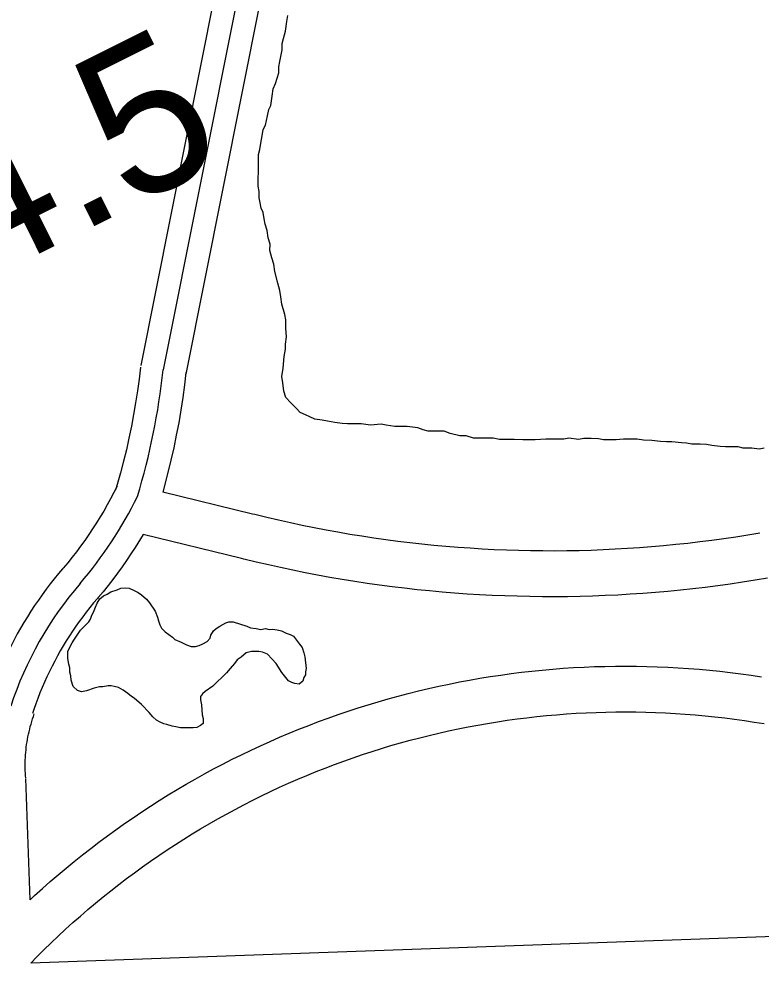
# Model space of a CAD drawing. Extents: x 3313447 to 3351316, y 703786 to 729172.
# Drawn here: x 3326436 to 3326922, y 711827 to 712446 of the extents above; entities that cross this region are included whole.
import ezdxf

# ---------------------------------------------------------------- set-up
doc = ezdxf.new("R2010")
doc.units = 0
for name, color, linetype in [('V-ROAD-CNTR', 7, 'Continuous'), ('V-SITE-VEGE', 7, 'Continuous'), ('V-SURV-IDEN', 7, 'Continuous'), ('V-TOPO-SHOR', 7, 'Continuous')]:
    doc.layers.add(name, color=color, linetype=linetype)

msp = doc.modelspace()

# ---------------------------------------------------------------- linework, layer by layer
at = {"layer": 'V-ROAD-CNTR'}
for points in [[(3326727.04, 713241.92), (3326612.88, 712707.45), (3326515.58, 712219.02)], [(3326741.71, 713238.79), (3326627.57, 712704.42), (3326530.29, 712216.09)], [(3326756.38, 713235.66), (3326642.26, 712701.39), (3326545, 712213.16)], [(3326515.39, 712217.81), (3326514.48, 712209.92), (3326513.42, 712202.23), (3326512.21, 712194.47), (3326510.91, 712186.71), (3326509.44, 712179.07), (3326507.83, 712171.39), (3326506.14, 712163.73), (3326504.28, 712156.17), (3326502.28, 712148.63), (3326500.14, 712141.01), (3326499.05, 712137.34)], [(3326545.19, 712214.38), (3326544.25, 712206.15), (3326543.1, 712197.86), (3326541.82, 712189.68), (3326540.44, 712181.41), (3326538.86, 712173.17), (3326537.16, 712165.07), (3326535.36, 712156.9), (3326533.35, 712148.75), (3326529.97, 712135.96)], [(3326500.02, 712139.81), (3326497.92, 712135.62), (3326495.79, 712131.61), (3326493.55, 712127.56), (3326491.27, 712123.55), (3326488.94, 712119.65), (3326486.49, 712115.73), (3326484.01, 712111.84), (3326481.48, 712108.07), (3326478.86, 712104.32), (3326476.16, 712100.58), (3326473.39, 712096.89), (3326470.59, 712093.25), (3326467.73, 712089.7), (3326464.75, 712086.15), (3326464.38, 712085.72)], [(3326588.78, 712121.57), (3326529.97, 712135.96)], [(3326921.03, 712109.09), (3326913.14, 712107.76), (3326905.3, 712106.52), (3326897.45, 712105.37), (3326889.59, 712104.28), (3326881.73, 712103.28), (3326873.85, 712102.36), (3326865.96, 712101.51), (3326858.07, 712100.74), (3326850.16, 712100.05), (3326842.26, 712099.44), (3326834.34, 712098.9), (3326826.42, 712098.45), (3326818.5, 712098.07), (3326810.57, 712097.77), (3326802.65, 712097.55), (3326794.71, 712097.41), (3326786.78, 712097.34), (3326778.85, 712097.36), (3326770.92, 712097.45), (3326762.99, 712097.63), (3326755.06, 712097.88), (3326747.13, 712098.21), (3326739.21, 712098.61), (3326731.3, 712099.1), (3326723.38, 712099.66), (3326715.48, 712100.31), (3326707.58, 712101.03), (3326699.69, 712101.83), (3326691.8, 712102.7), (3326683.93, 712103.66), (3326676.06, 712104.69), (3326668.21, 712105.8), (3326660.37, 712106.99), (3326652.54, 712108.26), (3326644.72, 712109.6), (3326636.92, 712111.02), (3326629.13, 712112.52), (3326621.35, 712114.09), (3326613.6, 712115.75), (3326605.85, 712117.47), (3326598.13, 712119.28), (3326590.39, 712121.17), (3326588.86, 712121.55)], [(3326517.16, 712108.21), (3326511.87, 712099.72), (3326509.11, 712095.4), (3326506.23, 712091.12), (3326503.32, 712086.95), (3326500.31, 712082.78), (3326497.27, 712078.73), (3326494.16, 712074.69), (3326490.91, 712070.66), (3326487.68, 712066.8), (3326487.25, 712066.31)], [(3326581.65, 712092.43), (3326517.16, 712108.21)], [(3326926, 712079.5), (3326917.96, 712078.15), (3326909.83, 712076.87), (3326901.69, 712075.67), (3326893.54, 712074.54), (3326885.37, 712073.5), (3326877.2, 712072.54), (3326869.02, 712071.67), (3326860.83, 712070.87), (3326852.63, 712070.15), (3326844.43, 712069.52), (3326836.21, 712068.96), (3326828, 712068.49), (3326819.78, 712068.1), (3326811.56, 712067.79), (3326803.33, 712067.56), (3326795.1, 712067.41), (3326786.87, 712067.34), (3326778.64, 712067.36), (3326770.42, 712067.46), (3326762.19, 712067.64), (3326753.96, 712067.9), (3326745.74, 712068.24), (3326737.52, 712068.66), (3326729.31, 712069.16), (3326721.1, 712069.75), (3326712.9, 712070.42), (3326704.7, 712071.16), (3326696.52, 712071.99), (3326688.34, 712072.9), (3326680.17, 712073.89), (3326672.01, 712074.97), (3326663.86, 712076.12), (3326655.73, 712077.35), (3326647.6, 712078.66), (3326639.49, 712080.06), (3326631.4, 712081.53), (3326623.32, 712083.09), (3326615.25, 712084.72), (3326607.2, 712086.43), (3326599.17, 712088.23), (3326591.16, 712090.1), (3326583.19, 712092.05), (3326581.57, 712092.45)], [(3326464.41, 712085.75), (3326461.63, 712082.5), (3326458.87, 712079.1), (3326456.21, 712075.72), (3326453.55, 712072.26), (3326450.95, 712068.71), (3326448.48, 712065.21), (3326446.01, 712061.62), (3326443.6, 712057.94), (3326441.29, 712054.27), (3326439.02, 712050.54), (3326436.85, 712046.82), (3326434.71, 712043.04), (3326432.62, 712039.15), (3326430.63, 712035.29), (3326428.73, 712031.42), (3326426.86, 712027.5), (3326425.06, 712023.5), (3326423.33, 712019.51), (3326421.68, 712015.46), (3326420.11, 712011.45), (3326418.59, 712007.35), (3326417.16, 712003.24), (3326416.19, 712000.33)], [(3326487.23, 712066.27), (3326484.68, 712063.29), (3326482.29, 712060.36), (3326479.9, 712057.31), (3326477.55, 712054.26), (3326475.32, 712051.21), (3326473.09, 712048.05), (3326470.91, 712044.88), (3326468.84, 712041.72), (3326466.8, 712038.49), (3326464.8, 712035.2), (3326462.86, 712031.87), (3326460.97, 712028.54), (3326459.18, 712025.2), (3326457.44, 712021.81), (3326455.73, 712018.34), (3326454.08, 712014.88), (3326452.51, 712011.38), (3326450.99, 712007.89), (3326449.55, 712004.34), (3326448.15, 712000.76), (3326446.81, 711997.17), (3326445.55, 711993.57), (3326444.66, 711990.87)], [(3326443.14, 711868.82), (3326446.05, 711871.52), (3326451.13, 711876.12), (3326456.27, 711880.66), (3326461.46, 711885.14), (3326466.71, 711889.56), (3326472.01, 711893.91), (3326477.36, 711898.2), (3326482.76, 711902.42), (3326488.21, 711906.58), (3326493.71, 711910.68), (3326499.26, 711914.71), (3326504.85, 711918.67), (3326510.5, 711922.56), (3326516.19, 711926.39), (3326521.92, 711930.15), (3326527.7, 711933.84), (3326533.53, 711937.46), (3326539.4, 711941.01), (3326545.31, 711944.49), (3326551.26, 711947.9), (3326557.25, 711951.23), (3326563.28, 711954.5), (3326569.35, 711957.69), (3326575.45, 711960.81), (3326581.6, 711963.85), (3326587.78, 711966.82), (3326593.99, 711969.72), (3326600.24, 711972.55), (3326606.52, 711975.29), (3326612.84, 711977.97), (3326619.19, 711980.56), (3326625.56, 711983.08), (3326631.97, 711985.53), (3326638.41, 711987.89), (3326644.87, 711990.18), (3326651.36, 711992.39), (3326657.88, 711994.53), (3326664.42, 711996.58), (3326670.99, 711998.56), (3326677.58, 712000.46), (3326684.19, 712002.28), (3326690.82, 712004.02), (3326697.47, 712005.68), (3326704.15, 712007.26), (3326710.84, 712008.76), (3326717.55, 712010.18), (3326724.27, 712011.52), (3326731.01, 712012.78), (3326737.77, 712013.96), (3326744.54, 712015.06), (3326751.32, 712016.07), (3326758.11, 712017.01), (3326764.92, 712017.86), (3326771.73, 712018.63), (3326778.55, 712019.32), (3326785.38, 712019.93), (3326792.22, 712020.46), (3326799.06, 712020.9), (3326805.91, 712021.27), (3326812.76, 712021.55), (3326819.62, 712021.75), (3326826.47, 712021.86), (3326833.33, 712021.9), (3326840.19, 712021.85), (3326847.05, 712021.72), (3326853.9, 712021.51), (3326860.75, 712021.21), (3326867.6, 712020.83), (3326874.44, 712020.38), (3326881.27, 712019.84), (3326888.1, 712019.21), (3326894.93, 712018.51), (3326901.74, 712017.72), (3326908.54, 712016.86), (3326915.33, 712015.91), (3326922.11, 712014.88)], [(3326440.19, 711948.78), (3326440.1, 711949.93), (3326440, 711951.65), (3326439.92, 711953.4), (3326439.88, 711955.08), (3326439.86, 711956.8), (3326439.88, 711958.54), (3326439.92, 711960.25), (3326440, 711961.95), (3326440.1, 711963.66), (3326440.25, 711965.38), (3326440.41, 711967.13), (3326440.6, 711968.82), (3326440.82, 711970.48), (3326441.08, 711972.18), (3326441.37, 711973.91), (3326441.68, 711975.61), (3326442.02, 711977.29), (3326442.38, 711978.92), (3326442.8, 711980.6), (3326443.23, 711982.3), (3326443.68, 711983.91), (3326444.18, 711985.56), (3326444.7, 711987.25), (3326445.23, 711988.84), (3326445.84, 711990.54)], [(3326443.53, 711827.25), (3326447.58, 711831.38), (3326452.18, 711835.97), (3326456.84, 711840.5), (3326461.55, 711844.98), (3326466.32, 711849.4), (3326471.13, 711853.76), (3326476, 711858.06), (3326480.92, 711862.31), (3326485.89, 711866.49), (3326490.91, 711870.62), (3326495.98, 711874.68), (3326501.1, 711878.69), (3326506.26, 711882.63), (3326511.48, 711886.51), (3326516.74, 711890.33), (3326522.04, 711894.08), (3326527.39, 711897.77), (3326532.78, 711901.4), (3326538.22, 711904.96), (3326543.69, 711908.45), (3326549.21, 711911.88), (3326554.77, 711915.25), (3326560.37, 711918.54), (3326566.01, 711921.77), (3326571.69, 711924.93), (3326577.4, 711928.03), (3326583.15, 711931.05), (3326588.94, 711934.01), (3326594.76, 711936.89), (3326600.62, 711939.71), (3326606.51, 711942.46), (3326612.43, 711945.13), (3326618.38, 711947.74), (3326624.37, 711950.27), (3326630.38, 711952.73), (3326636.42, 711955.12), (3326642.49, 711957.43), (3326648.59, 711959.68), (3326654.72, 711961.85), (3326660.87, 711963.94), (3326667.04, 711965.96), (3326673.24, 711967.91), (3326679.47, 711969.79), (3326685.71, 711971.58), (3326691.98, 711973.31), (3326698.26, 711974.96), (3326704.56, 711976.53), (3326710.89, 711978.03), (3326717.23, 711979.45), (3326723.58, 711980.8), (3326729.96, 711982.07), (3326736.35, 711983.26), (3326742.75, 711984.38), (3326749.16, 711985.42), (3326755.59, 711986.38), (3326762.02, 711987.26), (3326768.47, 711988.07), (3326774.93, 711988.8), (3326781.39, 711989.46), (3326787.87, 711990.03), (3326794.35, 711990.53), (3326800.83, 711990.96), (3326807.32, 711991.3), (3326813.81, 711991.57), (3326820.31, 711991.75), (3326826.8, 711991.86), (3326833.3, 711991.9), (3326839.8, 711991.85), (3326846.3, 711991.73), (3326852.79, 711991.53), (3326859.28, 711991.25), (3326865.77, 711990.89), (3326872.25, 711990.46), (3326878.73, 711989.94), (3326885.2, 711989.35), (3326891.67, 711988.69), (3326898.12, 711987.94), (3326904.57, 711987.12), (3326911, 711986.22), (3326917.43, 711985.25), (3326923.84, 711984.19)], [(3326443.14, 711868.82), (3326440.22, 711948.16)], [(3327168.01, 711853.22), (3326443.53, 711827.25)]]:
    msp.add_lwpolyline(points, dxfattribs=at)
for centre, radius, start, end in [((3326069.67, 712266.44), 463.36, 343.27397, 353.76257), ((3326264.29, 712256.36), 277.97, 319.54926, 333.67322), ((3326653.23, 711922.84), 234.38, 139.19334, 161.91594)]:
    msp.add_arc(centre, radius, start, end, dxfattribs=at)
at = {"layer": 'V-SITE-VEGE'}
for points in [[(3326483.36, 712054.65), (3326485.13, 712058.42), (3326485.85, 712060.48), (3326486.92, 712063.22), (3326488.68, 712065.95), (3326491.12, 712067.99), (3326493.55, 712068.99), (3326495.98, 712070.68), (3326500.14, 712072), (3326502.57, 712073), (3326505.33, 712073.31), (3326508.08, 712072.93), (3326511.16, 712071.5), (3326513.9, 712070.09), (3326515.95, 712068.68), (3326519.36, 712065.88), (3326521.39, 712063.44), (3326525.11, 712057.87), (3326526.43, 712054.06), (3326527.09, 712051.64), (3326528.09, 712048.87), (3326529.09, 712046.79), (3326531.47, 712044.34), (3326536.25, 712040.83), (3326537.95, 712039.42), (3326542.07, 712037.65), (3326545.49, 712035.87)], [(3326545.49, 712035.87), (3326548.58, 712034.8), (3326551.33, 712034.76), (3326553.76, 712035.42), (3326556.18, 712036.42), (3326558.96, 712038.1), (3326561.06, 712040.14), (3326561.43, 712042.21), (3326563.19, 712044.94), (3326564.94, 712046.64), (3326567.37, 712047.98), (3326571.2, 712050.34), (3326573.27, 712051.01), (3326576.03, 712050.97), (3326584.95, 712048.09), (3326587.35, 712047.02), (3326591.14, 712046.63), (3326594.23, 712045.89), (3326597.34, 712046.54), (3326599.74, 712045.82), (3326601.81, 712046.13), (3326604.91, 712045.74), (3326607.66, 712045.02), (3326610.74, 712043.6), (3326613.48, 712042.53), (3326615.54, 712041.46), (3326619.6, 712036.24), (3326621.3, 712034.15), (3326622.29, 712030.69), (3326622.94, 712027.92), (3326623.86, 712020.32), (3326623.49, 712018.26), (3326623.46, 712016.19), (3326622.41, 712014.48), (3326621.69, 712012.08), (3326619.25, 712010.05), (3326616.49, 712010.43), (3326614.44, 712011.15), (3326612.38, 712012.21), (3326607.98, 712017.78), (3326604.27, 712023.69), (3326598.49, 712029.63), (3326595.41, 712031.06), (3326593, 712031.43), (3326588.17, 712031.5), (3326584.71, 712030.51), (3326581.23, 712027.8), (3326578.79, 712026.11), (3326577.03, 712023.72), (3326574.23, 712020.32), (3326571.78, 712017.59), (3326562.7, 712008.75), (3326557.82, 712005.37), (3326556.08, 712003.67), (3326554.68, 712001.97), (3326554.65, 711999.9), (3326555.29, 711996.45), (3326555.89, 711989.89), (3326556.54, 711987.47), (3326556.5, 711984.36), (3326554.76, 711983.01), (3326552.33, 711981.66), (3326549.91, 711981.35), (3326541.64, 711981.47), (3326538.55, 711982.2), (3326536.14, 711982.58), (3326532.71, 711983.66), (3326530.65, 711984.03), (3326528.25, 711985.1), (3326525.85, 711986.51), (3326523.47, 711988.61), (3326521.1, 711991.4), (3326516, 711996.64), (3326511.23, 712000.84), (3326509.52, 712001.9), (3326507.14, 712004), (3326504.06, 712006.11), (3326500.99, 712007.88), (3326498.24, 712008.6), (3326496.18, 712008.98), (3326494.11, 712009), (3326490.65, 712008.36), (3326488.58, 712008.39), (3326485.12, 712007.4), (3326479.93, 712005.75), (3326476.82, 712005.1), (3326474.07, 712005.83), (3326471.35, 712008.62), (3326470.03, 712012.78), (3326469.72, 712015.54), (3326469.07, 712017.96), (3326469.1, 712020.72), (3326468.45, 712023.14), (3326467.81, 712026.95), (3326467.88, 712031.77), (3326470.71, 712037.24), (3326472.12, 712039.64), (3326475.99, 712045.44), (3326481.58, 712050.88), (3326482.64, 712052.59), (3326483.36, 712054.65)]]:
    msp.add_lwpolyline(points, dxfattribs=at)
at = {"layer": 'V-TOPO-SHOR'}
for points in [[(3326610.5, 712243.3), (3326610.57, 712248.8), (3326609.93, 712252.25), (3326607.96, 712259.16), (3326607.34, 712263.99), (3326606.71, 712268.13), (3326605.4, 712272.97), (3326603.44, 712280.57), (3326602.82, 712285.39), (3326601.5, 712289.54), (3326600.19, 712294.38), (3326600.24, 712298.51), (3326598.92, 712302.65), (3326598.3, 712307.48), (3326596.98, 712311.63), (3326596.34, 712315.08), (3326595.71, 712319.22), (3326594.37, 712321.99), (3326593.73, 712325.44), (3326593.09, 712328.89), (3326593.14, 712333.02), (3326592.5, 712336.47), (3326592.57, 712341.29), (3326592.63, 712346.1), (3326592.68, 712349.55), (3326592.74, 712353.68), (3326592.79, 712357.12), (3326593.52, 712360.55), (3326594.26, 712364.67), (3326595.02, 712369.48), (3326595.76, 712373.59), (3326597.18, 712376.33), (3326598.64, 712382.5), (3326599.38, 712386.62), (3326600.8, 712389.36), (3326601.57, 712395.54), (3326602.33, 712400.35), (3326603.75, 712403.78), (3326605.91, 712410.63), (3326605.96, 712414.76), (3326606.7, 712418.19), (3326608.18, 712425.74), (3326608.24, 712429.87), (3326608.97, 712433.3), (3326610.42, 712438.1), (3326611.19, 712444.28), (3326611.93, 712448.41)], [(3326923.99, 712164.66), (3326920.54, 712164.02), (3326915.74, 712164.77), (3326910.23, 712164.85), (3326906.8, 712165.58), (3326898.54, 712165.7), (3326895.1, 712165.75), (3326889.6, 712166.51), (3326886.17, 712167.24), (3326882.04, 712167.3), (3326876.54, 712167.38), (3326873.1, 712168.11), (3326869.67, 712168.16), (3326863.48, 712168.93), (3326860.04, 712168.98), (3326855.91, 712169.04), (3326850.41, 712169.8), (3326844.91, 712169.88), (3326840.79, 712170.62), (3326835.97, 712170.69), (3326831.84, 712170.74), (3326827.01, 712170.12), (3326822.2, 712170.19), (3326818.76, 712170.23), (3326815.32, 712170.97), (3326810.5, 712171.03), (3326805.69, 712171.1), (3326802.24, 712170.46), (3326796.05, 712171.23), (3326792.6, 712170.59), (3326789.16, 712170.64), (3326784.34, 712170.7), (3326780.9, 712170.75), (3326774.01, 712170.16), (3326770.57, 712170.2), (3326765.75, 712170.27), (3326760.25, 712170.35), (3326756.12, 712170.4), (3326750.61, 712170.48), (3326746.49, 712171.22), (3326739.61, 712171.32), (3326733.42, 712171.4), (3326728.62, 712172.84), (3326724.49, 712172.9), (3326718.31, 712174.36), (3326714.2, 712175.8), (3326710.07, 712175.85), (3326703.88, 712175.94), (3326700.45, 712176.67), (3326697.02, 712178.09), (3326690.15, 712178.88), (3326686.02, 712178.94), (3326681.89, 712178.99), (3326676.4, 712179.75), (3326672.97, 712180.49), (3326666.08, 712179.9), (3326659.89, 712180.67), (3326655.76, 712180.73), (3326650.94, 712180.79), (3326647.5, 712180.84), (3326642.69, 712181.59), (3326637.89, 712182.35), (3326634.45, 712183.08), (3326629.65, 712183.84), (3326626.22, 712185.26), (3326623.49, 712186.67), (3326620.07, 712188.1), (3326617.35, 712190.89), (3326613.96, 712194.38), (3326610.56, 712197.87), (3326609.25, 712202.01), (3326608.63, 712207.53), (3326608, 712211.67), (3326608.76, 712217.17), (3326609.56, 712224.72), (3326610.31, 712229.53), (3326610.36, 712232.97), (3326611.11, 712237.78), (3326610.5, 712243.3)]]:
    msp.add_lwpolyline(points, dxfattribs=at)

# ---------------------------------------------------------------- texts
at = {"layer": 'V-SURV-IDEN'}
msp.add_text('18+04.5', height=100, rotation=26.53316, dxfattribs=at).set_placement((3326138.14, 712136.98))

doc.saveas('drawing.dxf')
